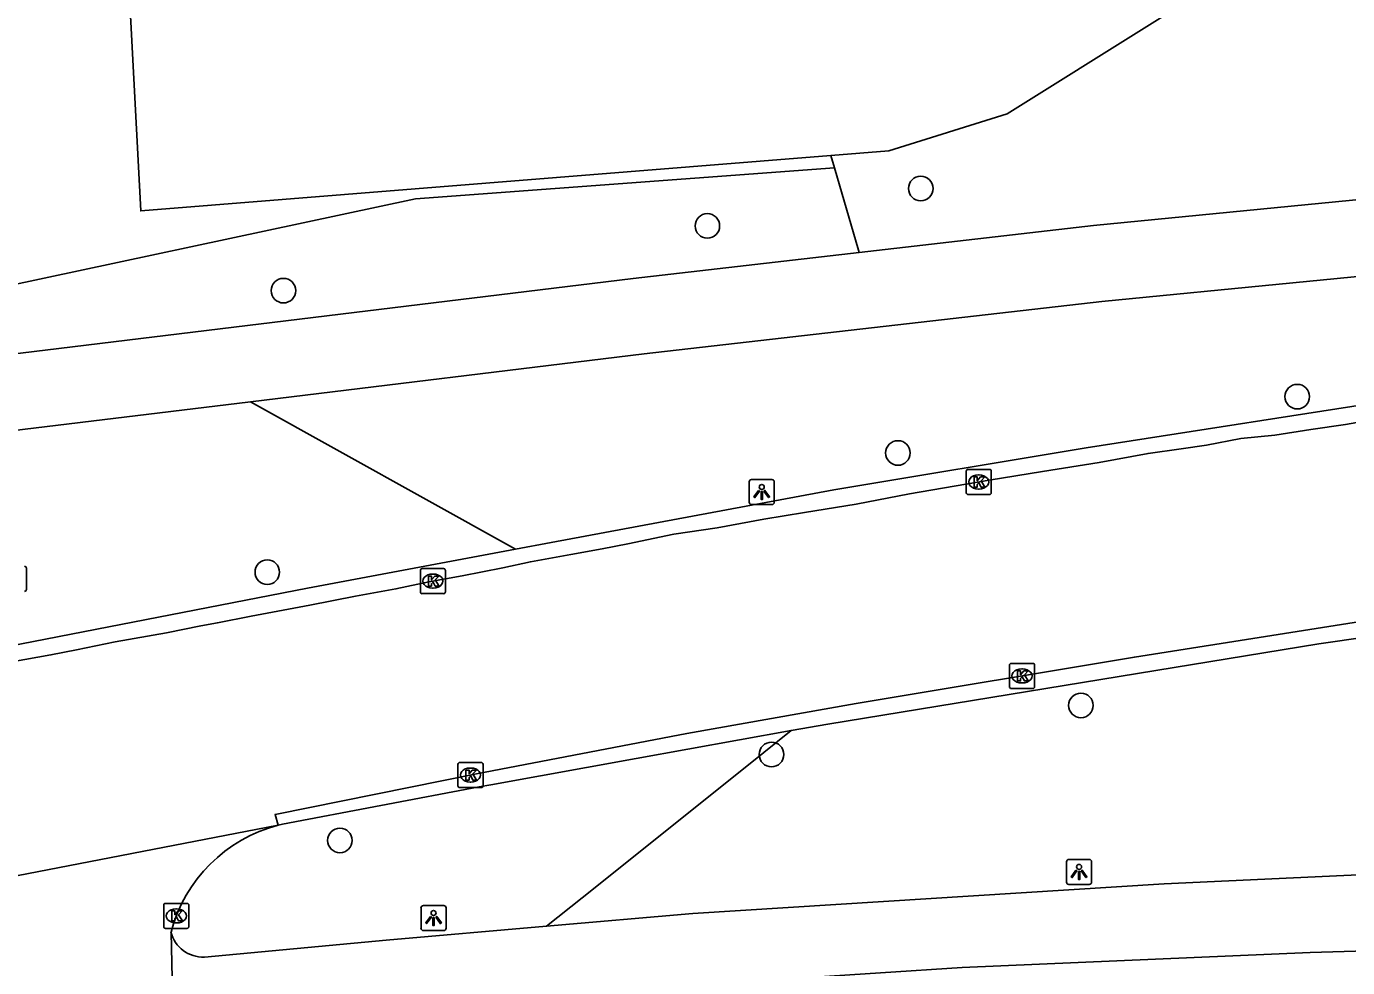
# Model space of a CAD drawing. Extents: x 160203 to 161526, y 379529 to 381797.
# Drawn here: x 161015.8 to 161068.4, y 380894.1 to 380931.5 of the extents above; entities that cross this region are included whole.
import ezdxf

# ---------------------------------------------------------------- set-up
doc = ezdxf.new("R2010")
doc.units = 0
for name, color, linetype in [('IMGEO_Berm_groen', 7, 'Continuous'), ('IMGEO_Boom', 7, 'Continuous'), ('IMGEO_Fietspad_gesloten', 7, 'Continuous'), ('IMGEO_Fietspad_open', 7, 'Continuous'), ('IMGEO_Kolk', 7, 'Continuous'), ('IMGEO_Lichtpunt', 7, 'Continuous'), ('IMGEO_Loofbos', 7, 'Continuous'), ('IMGEO_Rijbaan_lokaal_gesloten', 7, 'Continuous'), ('IMGEO_Rijbaan_lokaal_open', 7, 'Continuous'), ('IMGEO_Rioolput', 7, 'Continuous')]:
    doc.layers.add(name, color=color, linetype=linetype)

msp = doc.modelspace()

# ---------------------------------------------------------------- linework, layer by layer
at = {"layer": 'IMGEO_Berm_groen'}
for points in [[(161012.003, 380920.548), (161031.272, 380924.653), (161047.943, 380925.891)], [(161047.943, 380925.891), (161048.9, 380922.612), (161048.927, 380922.517)], [(161035.245, 380910.712), (161024.703, 380916.576)], [(161046.226, 380903.483), (161044.586, 380902.172), (161037.898, 380896.825), (161036.488, 380895.698)]]:
    msp.add_lwpolyline(points, dxfattribs=at)
at = {"layer": 'IMGEO_Boom'}
for centre in [(161051.381, 380925.067), (161042.887, 380923.576), (161026.01, 380921), (161066.372, 380916.78), (161050.473, 380914.538), (161025.366, 380909.792), (161057.759, 380904.487), (161045.44, 380902.533), (161028.257, 380899.112)]:
    msp.add_circle(centre, 0.489, dxfattribs=at)
at = {"layer": 'IMGEO_Fietspad_gesloten'}
for points in [[(161081.188, 380925.839), (161058.258, 380923.593), (161048.927, 380922.517)], [(161048.927, 380922.517), (161039.93, 380921.481), (161014.441, 380918.378), (161012.279, 380918.137)], [(161024.703, 380916.576), (161040.372, 380918.481), (161058.594, 380920.566), (161081.399, 380922.804)], [(161013.216, 380915.056), (161014.104, 380915.167), (161014.74, 380915.364), (161024.703, 380916.576)]]:
    msp.add_lwpolyline(points, dxfattribs=at)
at = {"layer": 'IMGEO_Fietspad_open'}
for points in [[(161036.488, 380895.698), (161042.305, 380896.208), (161061.067, 380897.388), (161073.38, 380897.959), (161084.082, 380898.213), (161095.1, 380898.454), (161105.332, 380898.53), (161117.126, 380898.124), (161120.668, 380898.073), (161123.689, 380898.327), (161129.631, 380899.685), (161133.998, 380901.119), (161140.815, 380903.746), (161147.074, 380906.106), (161153.371, 380908.314), (161159.693, 380910.23), (161165.622, 380911.461), (161168.72, 380911.906)], [(161046.53, 380893.634), (161053.032, 380894.05), (161066.888, 380894.645), (161088.156, 380895.281), (161098.02, 380895.357), (161120.693, 380895.154), (161127.777, 380896.195), (161134.112, 380898.01), (161152.584, 380905.015), (161160.785, 380907.642), (161164.606, 380908.593), (161169.291, 380909.126)], [(161022.86, 380894.469), (161030.1, 380895.139), (161036.488, 380895.698)]]:
    msp.add_lwpolyline(points, dxfattribs=at)
msp.add_arc((161022.805, 380895.778), 1.31, 193.722, 272.3864, dxfattribs=at)
at = {"layer": 'IMGEO_Kolk'}
for p, q in [((161053.19, 380912.957), (161053.19, 380913.809)), ((161053.265, 380913.883), (161054.117, 380913.883)), ((161053.678, 380913.663), (161053.703, 380913.663)), ((161054.191, 380913.809), (161054.191, 380912.957)), ((161054.117, 380912.883), (161053.265, 380912.883)), ((161053.701, 380913.103), (161053.676, 380913.103)), ((161031.459, 380909.011), (161031.459, 380909.863)), ((161031.534, 380909.937), (161032.386, 380909.937)), ((161031.947, 380909.717), (161031.972, 380909.717)), ((161032.46, 380909.863), (161032.46, 380909.011)), ((161032.386, 380908.937), (161031.534, 380908.937)), ((161031.97, 380909.157), (161031.945, 380909.157)), ((161054.914, 380905.235), (161054.914, 380906.087)), ((161054.989, 380906.161), (161055.841, 380906.161)), ((161055.915, 380906.087), (161055.915, 380905.235)), ((161055.402, 380905.941), (161055.427, 380905.941)), ((161055.841, 380905.161), (161054.989, 380905.161)), ((161055.425, 380905.381), (161055.4, 380905.381)), ((161032.955, 380901.29), (161032.955, 380902.142)), ((161033.03, 380902.216), (161033.882, 380902.216)), ((161033.443, 380901.996), (161033.468, 380901.996)), ((161033.956, 380902.142), (161033.956, 380901.29)), ((161033.466, 380901.436), (161033.441, 380901.436)), ((161033.882, 380901.216), (161033.03, 380901.216)), ((161021.317, 380896.608), (161022.169, 380896.608)), ((161021.242, 380895.682), (161021.242, 380896.534)), ((161021.73, 380896.388), (161021.755, 380896.388)), ((161022.243, 380896.534), (161022.243, 380895.682)), ((161022.169, 380895.608), (161021.317, 380895.608)), ((161021.753, 380895.828), (161021.728, 380895.828))]:
    msp.add_line(p, q, dxfattribs=at)
for points in [[(161053.19, 380912.957), (161053.19, 380913.809)], [(161053.265, 380913.883), (161054.117, 380913.883)], [(161053.511, 380913.583), (161053.634, 380913.583), (161053.634, 380913.432), (161053.764, 380913.583), (161053.928, 380913.583), (161053.782, 380913.432), (161053.935, 380913.183), (161053.783, 380913.183), (161053.698, 380913.347), (161053.634, 380913.28), (161053.634, 380913.183), (161053.511, 380913.183), (161053.511, 380913.583)], [(161054.191, 380913.809), (161054.191, 380912.957)], [(161054.117, 380912.883), (161053.265, 380912.883)], [(161031.459, 380909.011), (161031.459, 380909.863)], [(161031.534, 380909.937), (161032.386, 380909.937)], [(161032.46, 380909.863), (161032.46, 380909.011)], [(161031.78, 380909.637), (161031.903, 380909.637), (161031.903, 380909.486), (161032.033, 380909.637), (161032.197, 380909.637), (161032.051, 380909.486), (161032.204, 380909.237), (161032.052, 380909.237), (161031.967, 380909.401), (161031.903, 380909.334), (161031.903, 380909.237), (161031.78, 380909.237), (161031.78, 380909.637)], [(161032.386, 380908.937), (161031.534, 380908.937)], [(161054.914, 380905.235), (161054.914, 380906.087)], [(161054.989, 380906.161), (161055.841, 380906.161)], [(161055.915, 380906.087), (161055.915, 380905.235)], [(161055.235, 380905.861), (161055.358, 380905.861), (161055.358, 380905.71), (161055.488, 380905.861), (161055.652, 380905.861), (161055.506, 380905.71), (161055.659, 380905.461), (161055.507, 380905.461), (161055.422, 380905.625), (161055.358, 380905.558), (161055.358, 380905.461), (161055.235, 380905.461), (161055.235, 380905.861)], [(161055.841, 380905.161), (161054.989, 380905.161)], [(161032.955, 380901.29), (161032.955, 380902.142)], [(161033.03, 380902.216), (161033.882, 380902.216)], [(161033.276, 380901.916), (161033.399, 380901.916), (161033.399, 380901.765), (161033.529, 380901.916), (161033.693, 380901.916), (161033.547, 380901.765), (161033.7, 380901.516), (161033.548, 380901.516), (161033.463, 380901.68), (161033.399, 380901.613), (161033.399, 380901.516), (161033.276, 380901.516), (161033.276, 380901.916)], [(161033.956, 380902.142), (161033.956, 380901.29)], [(161033.882, 380901.216), (161033.03, 380901.216)], [(161021.317, 380896.608), (161022.169, 380896.608)], [(161021.242, 380895.682), (161021.242, 380896.534)], [(161021.563, 380896.308), (161021.686, 380896.308), (161021.686, 380896.157), (161021.816, 380896.308), (161021.98, 380896.308), (161021.834, 380896.157), (161021.987, 380895.908), (161021.835, 380895.908), (161021.75, 380896.072), (161021.686, 380896.005), (161021.686, 380895.908), (161021.563, 380895.908), (161021.563, 380896.308)], [(161022.243, 380896.534), (161022.243, 380895.682)], [(161022.169, 380895.608), (161021.317, 380895.608)]]:
    msp.add_lwpolyline(points, dxfattribs=at)
for centre, start, end in [((161053.267, 380913.807), 91.552, 178.448), ((161053.267, 380913.807), 91.552, 178.448), ((161054.115, 380913.807), 1.552, 88.448), ((161054.115, 380913.807), 1.552, 88.448), ((161053.267, 380912.959), 181.552, 268.448), ((161053.267, 380912.959), 181.552, 268.448), ((161054.115, 380912.959), 271.552, 358.448), ((161054.115, 380912.959), 271.552, 358.448), ((161031.536, 380909.861), 91.552, 178.448), ((161031.536, 380909.861), 91.552, 178.448), ((161032.384, 380909.861), 1.552, 88.448), ((161032.384, 380909.861), 1.552, 88.448), ((161031.536, 380909.013), 181.552, 268.448), ((161031.536, 380909.013), 181.552, 268.448), ((161032.384, 380909.013), 271.552, 358.448), ((161032.384, 380909.013), 271.552, 358.448), ((161054.991, 380906.085), 91.552, 178.448), ((161054.991, 380906.085), 91.552, 178.448), ((161055.839, 380906.085), 1.552, 88.448), ((161055.839, 380906.085), 1.552, 88.448), ((161054.991, 380905.237), 181.552, 268.448), ((161054.991, 380905.237), 181.552, 268.448), ((161055.839, 380905.237), 271.552, 358.448), ((161055.839, 380905.237), 271.552, 358.448), ((161033.032, 380902.14), 91.552, 178.448), ((161033.032, 380902.14), 91.552, 178.448), ((161033.88, 380902.14), 1.552, 88.448), ((161033.88, 380902.14), 1.552, 88.448), ((161033.032, 380901.292), 181.552, 268.448), ((161033.032, 380901.292), 181.552, 268.448), ((161033.88, 380901.292), 271.552, 358.448), ((161033.88, 380901.292), 271.552, 358.448), ((161021.319, 380896.532), 91.552, 178.448), ((161021.319, 380896.532), 91.552, 178.448), ((161022.167, 380896.532), 1.552, 88.448), ((161022.167, 380896.532), 1.552, 88.448), ((161021.319, 380895.684), 181.552, 268.448), ((161021.319, 380895.684), 181.552, 268.448), ((161022.167, 380895.684), 271.552, 358.448), ((161022.167, 380895.684), 271.552, 358.448)]:
    msp.add_arc(centre, 0.0765, start, end, dxfattribs=at)
for centre, major_axis, ratio, start_param, end_param in [((161053.677, 380913.383), (-0.387, 0.002), 0.722429, 4.712389, 7.853982), ((161053.702, 380913.383), (-0.39, 0.002), 0.717154, 1.570796, 4.712389), ((161031.946, 380909.437), (-0.387, 0.002), 0.722429, 4.712389, 7.853982), ((161031.971, 380909.437), (-0.39, 0.002), 0.717154, 1.570796, 4.712389), ((161055.401, 380905.661), (-0.387, 0.002), 0.722429, 4.712389, 7.853982), ((161055.426, 380905.661), (-0.39, 0.002), 0.717154, 1.570796, 4.712389), ((161033.442, 380901.716), (-0.387, 0.002), 0.722429, 4.712389, 7.853982), ((161033.467, 380901.716), (-0.39, 0.002), 0.717154, 1.570796, 4.712389), ((161021.729, 380896.108), (-0.387, 0.002), 0.722429, 4.712389, 7.853982), ((161021.754, 380896.108), (-0.39, 0.002), 0.717154, 1.570796, 4.712389)]:
    msp.add_ellipse(centre, major_axis=major_axis, ratio=ratio, start_param=start_param, end_param=end_param, dxfattribs=at)
at = {"layer": 'IMGEO_Lichtpunt'}
for p, q in [((161045.455, 380913.481), (161044.647, 380913.481)), ((161045.455, 380913.481), (161044.647, 380913.481)), ((161044.553, 380913.386), (161044.553, 380912.579)), ((161044.553, 380913.386), (161044.553, 380912.579)), ((161045.549, 380912.579), (161045.549, 380913.386)), ((161045.549, 380912.579), (161045.549, 380913.386)), ((161044.647, 380912.485), (161045.455, 380912.485)), ((161044.647, 380912.485), (161045.455, 380912.485)), ((161057.186, 380898.261), (161057.186, 380897.454)), ((161057.186, 380898.261), (161057.186, 380897.454)), ((161058.088, 380898.356), (161057.28, 380898.356)), ((161058.088, 380898.356), (161057.28, 380898.356)), ((161058.182, 380897.454), (161058.182, 380898.261)), ((161058.182, 380897.454), (161058.182, 380898.261)), ((161057.28, 380897.36), (161058.088, 380897.36)), ((161057.28, 380897.36), (161058.088, 380897.36)), ((161031.486, 380896.426), (161031.486, 380895.619)), ((161031.486, 380896.426), (161031.486, 380895.619)), ((161032.388, 380896.521), (161031.58, 380896.521)), ((161032.388, 380896.521), (161031.58, 380896.521)), ((161032.482, 380895.619), (161032.482, 380896.426)), ((161032.482, 380895.619), (161032.482, 380896.426)), ((161031.58, 380895.525), (161032.388, 380895.525)), ((161031.58, 380895.525), (161032.388, 380895.525))]:
    msp.add_line(p, q, dxfattribs=at)
for points in [[(161044.927, 380913.05), (161044.966, 380913.022), (161044.778, 380912.76), (161044.74, 380912.787), (161044.927, 380913.05)], [(161045.029, 380913.002), (161045.076, 380913.002), (161045.076, 380912.68), (161045.029, 380912.68), (161045.029, 380913.002)], [(161045.139, 380913.022), (161045.177, 380913.049), (161045.364, 380912.787), (161045.325, 380912.759), (161045.139, 380913.022)], [(161057.56, 380897.925), (161057.599, 380897.897), (161057.411, 380897.635), (161057.373, 380897.662), (161057.56, 380897.925)], [(161057.662, 380897.877), (161057.709, 380897.877), (161057.709, 380897.555), (161057.662, 380897.555), (161057.662, 380897.877)], [(161057.772, 380897.897), (161057.81, 380897.924), (161057.997, 380897.662), (161057.958, 380897.634), (161057.772, 380897.897)], [(161031.86, 380896.09), (161031.899, 380896.062), (161031.711, 380895.8), (161031.673, 380895.827), (161031.86, 380896.09)], [(161031.962, 380896.042), (161032.009, 380896.042), (161032.009, 380895.72), (161031.962, 380895.72), (161031.962, 380896.042)], [(161032.072, 380896.062), (161032.11, 380896.089), (161032.297, 380895.827), (161032.258, 380895.799), (161032.072, 380896.062)]]:
    msp.add_lwpolyline(points, dxfattribs=at)
for centre in [(161045.052, 380913.184), (161057.685, 380898.059), (161031.985, 380896.224)]:
    msp.add_circle(centre, 0.0994, dxfattribs=at)
for centre, start, end in [((161044.647, 380913.386), 90, 180), ((161044.647, 380913.386), 90, 180), ((161045.455, 380913.386), 0, 90), ((161045.455, 380913.386), 0, 90), ((161044.647, 380912.579), 180, 270), ((161044.647, 380912.579), 180, 270), ((161045.455, 380912.579), 270, 0), ((161045.455, 380912.579), 270, 360), ((161057.28, 380898.261), 90, 180), ((161057.28, 380898.261), 90, 180), ((161058.088, 380898.261), 0, 90), ((161058.088, 380898.261), 0, 90), ((161057.28, 380897.454), 180, 270), ((161057.28, 380897.454), 180, 270), ((161058.088, 380897.454), 270, 0), ((161058.088, 380897.454), 270, 360), ((161031.58, 380896.426), 90, 180), ((161031.58, 380896.426), 90, 180), ((161032.388, 380896.426), 0, 90), ((161032.388, 380896.426), 0, 90), ((161031.58, 380895.619), 180, 270), ((161031.58, 380895.619), 180, 270), ((161032.388, 380895.619), 270, 0), ((161032.388, 380895.619), 270, 360)]:
    msp.add_arc(centre, 0.0946, start, end, dxfattribs=at)
at = {"layer": 'IMGEO_Loofbos'}
for points in [[(161047.801, 380926.377), (161020.331, 380924.173), (161019.099, 380947.494), (161028.393, 380953.307), (161068.306, 380974.465)], [(161047.801, 380926.377), (161050.113, 380926.562), (161054.823, 380928.039), (161083.581, 380946.04)], [(161047.943, 380925.891), (161047.801, 380926.377)]]:
    msp.add_lwpolyline(points, dxfattribs=at)
at = {"layer": 'IMGEO_Rijbaan_lokaal_gesloten'}
for points in [[(161069.572, 380915.903), (161068.29, 380915.675), (161066.906, 380915.472), (161065.485, 380915.243), (161064.126, 380915.116), (161062.755, 380914.85), (161061.753, 380914.697), (161060.432, 380914.52), (161058.49, 380914.164), (161056.231, 380913.796), (161054.111, 380913.454), (161050.937, 380912.908), (161048.805, 380912.502), (161046.748, 380912.172), (161045.136, 380911.906), (161043.27, 380911.563), (161041.556, 380911.309), (161039.716, 380910.916), (161038.7, 380910.725), (161037.456, 380910.497), (161035.844, 380910.205), (161034.74, 380909.964), (161033.127, 380909.647), (161031.794, 380909.406), (161030.487, 380909.126), (161028.875, 380908.834), (161027.06, 380908.479), (161024.724, 380908.035), (161023.378, 380907.781), (161022.72, 380907.65), (161021.347, 380907.375), (161019.316, 380907.02), (161017.767, 380906.703), (161016.752, 380906.499), (161015.191, 380906.22)], [(161025.803, 380899.718), (161025.679, 380900.148), (161033.699, 380901.766), (161042.064, 380903.365), (161048.817, 380904.558), (161059.887, 380906.411), (161071.578, 380908.251), (161085.288, 380910.129), (161094.427, 380911.322), (161102.994, 380912.292), (161112.912, 380913.269), (161120.287, 380913.936), (161130.782, 380914.474), (161141.425, 380914.85), (161152.292, 380915.065), (161164.137, 380915.116), (161175.956, 380914.774), (161181.192, 380914.458), (161189.193, 380913.891), (161191.032, 380913.725), (161191.004, 380913.226)], [(161025.803, 380899.718), (161008.303, 380896.34)], [(161021.673, 380889.345), (161021.533, 380895.467)]]:
    msp.add_lwpolyline(points, dxfattribs=at)
msp.add_arc((161027.302, 380893.942), 5.967, 104.5487, 165.1958, dxfattribs=at)
at = {"layer": 'IMGEO_Rijbaan_lokaal_open'}
for points in [[(161078.256, 380917.11), (161078.124, 380917.627), (161070.931, 380916.755), (161057.972, 380914.74), (161047.916, 380913.066), (161036.668, 380910.98), (161035.245, 380910.712)], [(161168.767, 380914.29), (161156.52, 380914.494), (161145.015, 380914.223), (161134.408, 380913.956), (161126.58, 380913.617), (161113.522, 380912.648), (161102.153, 380911.581), (161087.065, 380909.799), (161067.236, 380906.944), (161047.688, 380903.746), (161046.226, 380903.483)], [(161014.063, 380906.647), (161026.971, 380909.153), (161035.245, 380910.712)], [(161046.226, 380903.483), (161040.048, 380902.371), (161034.268, 380901.33), (161033.8, 380901.246), (161025.978, 380899.76), (161025.803, 380899.718)]]:
    msp.add_lwpolyline(points, dxfattribs=at)
at = {"layer": 'IMGEO_Rioolput'}
msp.add_line((161015.776, 380909.953), (161015.776, 380909.101), dxfattribs=at)
msp.add_lwpolyline([(161015.776, 380909.953), (161015.776, 380909.101)], dxfattribs=at)
for centre, start, end in [((161015.7, 380909.951), 1.552, 88.448), ((161015.7, 380909.951), 1.552, 88.448), ((161015.7, 380909.103), 271.552, 358.448), ((161015.7, 380909.103), 271.552, 358.448)]:
    msp.add_arc(centre, 0.0765, start, end, dxfattribs=at)

doc.saveas('drawing.dxf')
